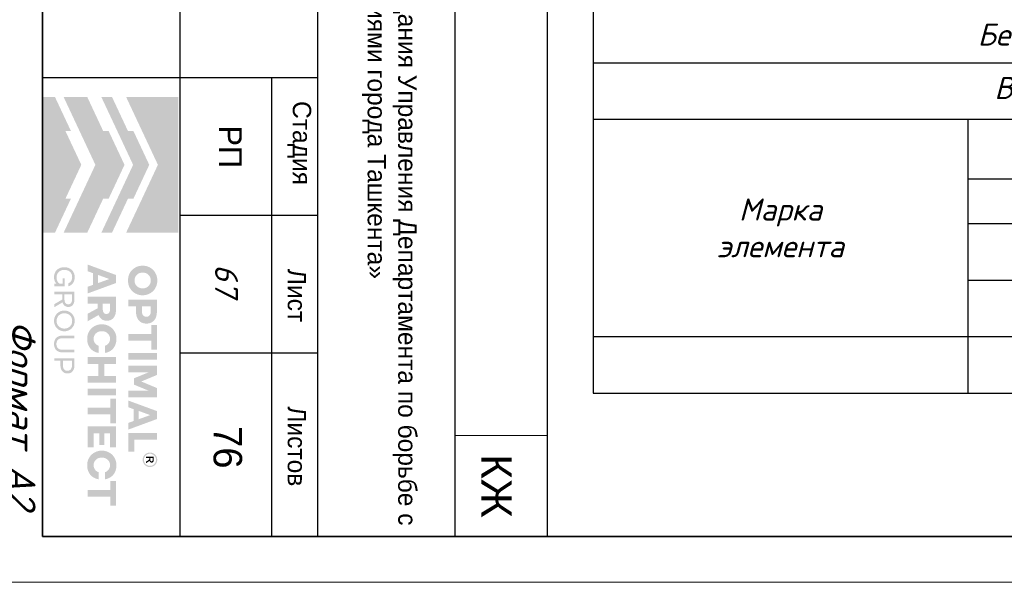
# Model space of a CAD drawing. Header units: millimetres. Extents: x -33345 to 4712671, y -3392 to 121473.
# Tile 1052 of 1056: x 4232875 to 4243612, y 44501 to 50632. Entities that reach past the tile are written whole.
import ezdxf

# ---------------------------------------------------------------- set-up
doc = ezdxf.new("R2010")
doc.units = ezdxf.units.MM
doc.layers.add('_линия', color=7, linetype='Continuous')
doc.layers.add('Текст', color=7, linetype='Continuous', lineweight=20)
doc.styles.add('_text', font='isocpeui.ttf')
doc.styles.get("Standard").update_dxf_attribs({"font": 'arial.ttf'})
doc.styles.add('X-U-RW-01$0$StyleROMANS', font='GOTHIC.TTF')
doc.styles.add('Конструктор', font='isocpeui.ttf', dxfattribs={"height": 200})
doc.styles.add('Тохир', font='isocpeui.ttf', dxfattribs={"oblique": 2, "height": 250})

# ---------------------------------------------------------------- blocks, each defined once
blk = doc.blocks.new('srhet')
at = {"lineweight": 20}
blk.add_lwpolyline([(-49807960, 24193266), (-49748560, 24193266), (-49748560, 24235266), (-49807960, 24235266)], close=True, dxfattribs=at)
at = {"lineweight": 35}
blk.add_lwpolyline([(-49805960, 24193766), (-49749060, 24193766), (-49749060, 24234766), (-49805960, 24234766)], close=True, dxfattribs=at)
at = {"layer": '_линия', "color": 18, "lineweight": 0, "insert": (-49751418, 24193689), "char_height": 300, "width": 2427.67, "attachment_point": 1, "style": 'Тохир'}
blk.add_mtext('Формат А2', dxfattribs=at)
blk = doc.blocks.new('*T2467')
at = {"color": 0, "linetype": 'ByBlock', "lineweight": -2, "transparency": 16777216}
for p, q in [((0, 0), (14800, 0)), ((0, 0), (0, -10490)), ((14800, 0), (14800, -10490)), ((0, -831), (14800, -831)), ((1254, -831), (1254, -6275)), ((4086, -831), (4086, -6275)), ((8186, -831), (8186, -6275)), ((10330, -831), (10330, -6275)), ((11573, -831), (11573, -6275)), ((13032, -831), (13032, -6275)), ((0, -1967), (14800, -1967)), ((0, -2582), (14800, -2582)), ((0, -3197), (14800, -3197)), ((0, -3813), (14800, -3813)), ((0, -4428), (14800, -4428)), ((0, -5044), (14800, -5044)), ((0, -5659), (14800, -5659)), ((0, -6275), (14800, -6275)), ((0, -6890), (14800, -6890)), ((0, -7506), (14800, -7506)), ((4086, -7506), (4086, -10490)), ((4086, -8154), (14800, -8154)), ((13032, -8154), (13032, -10490)), ((4086, -8643), (13032, -8643)), ((4086, -9259), (13032, -9259)), ((8186, -9259), (8186, -10490)), ((10330, -9259), (10330, -10490)), ((11573, -9259), (11573, -10490)), ((0, -9874), (14800, -9874)), ((0, -10490), (14800, -10490))]:
    blk.add_line(p, q, dxfattribs=at)
at = {"color": 0, "lineweight": 25, "transparency": 16777216, "char_height": 240, "attachment_point": 5, "style": '_text'}
for s, insert, width in [('Спецификация материалов на ЛШ-1 вид-А и В', (7400, -416), 14797.62), ('Марка поз', (627, -1399), 1252.08), ('L элемента, мм', (9258, -1399), 2142.21), ('Кол-   во', (10952, -1399), 1240.52), ('Масса   ед, кг', (12303, -1399), 1456.12), ('Обозначение', (2670, -1399), 2829.09), ('Наименование', (6136, -1399), 4097.49), ('Примеч.', (13916, -1399), 1765.85), ('{\\C230;3}', (10952, -2274), 1240.52), ('{\\C230;1124.6}', (12303, -2274), 1456.12), ('{\\C230;3373.7}', (13916, -2274), 1765.85), ('{\\C5;1}', (627, -2890), 1252.08), ('{\\C5;ГОСТ 34028-2016}', (2670, -2890), 2829.09), ('{\\C5;%%C12АIII}', (6136, -2890), 4097.49), ('{\\C5;5400}', (9258, -2890), 2142.21), ('{\\C5;22}', (10952, -2890), 1240.52), ('{\\C5;4.8}', (12303, -2890), 1456.12), ('{\\C5;105.5}', (13916, -2890), 1765.85), ('\\A1;{\\C5;2}', (627, -3505), 1252.08), ('{\\C5;ГОСТ 34028-2016}', (2670, -3505), 2829.09), ('{\\C5;%%C12АIII}', (6136, -3505), 4097.49), ('{\\C5;4100}', (9258, -3505), 2142.21), ('{\\C5;88}', (10952, -3505), 1240.52), ('{\\C5;3.6}', (12303, -3505), 1456.12), ('{\\C5;320.4}', (13916, -3505), 1765.85), ('{\\C5;3', (627, -4121), 1252.08), ('{\\C5;ГОСТ 34028-2016}', (2670, -4121), 2829.09), ('{\\C5;%%C12АIII}', (6136, -4121), 4097.49), ('{\\C5;4200}', (9258, -4121), 2142.21), ('{\\C5;11}', (10952, -4121), 1240.52), ('{\\C5;3.7}', (12303, -4121), 1456.12), ('{\\C5;41.0}', (13916, -4121), 1765.85), ('{\\A1;\\C5;4', (627, -4736), 1252.08), ('{\\C5;ГОСТ 34028-2016}', (2670, -4736), 2829.09), ('{\\C5;%%C12АIII}', (6136, -4736), 4097.49), ('{\\C5;4800}', (9258, -4736), 2142.21), ('{\\C5;11}', (10952, -4736), 1240.52), ('{\\C5;4.3}', (12303, -4736), 1456.12), ('{\\C5;46.9}', (13916, -4736), 1765.85), ('{\\C5;5', (627, -5352), 1252.08), ('{\\C5;ГОСТ 34028-2016}', (2670, -5352), 2829.09), ('{\\C5;%%C12АIII}', (6136, -5352), 4097.49), ('{\\C5;2800}', (9258, -5352), 2142.21), ('{\\C5;238}', (10952, -5352), 1240.52), ('{\\C5;2.5}', (12303, -5352), 1456.12), ('{\\C5;591.8}', (13916, -5352), 1765.85), ('{\\C5;Ос-1}', (627, -5967), 1252.08), ('{\\C5;ГОСТ 34028-2016}', (2670, -5967), 2829.09), ('{\\C5;%%C8АI}', (6136, -5967), 4097.49), ('{\\C5;260}', (9258, -5967), 2142.21), ('{\\C5;185}', (10952, -5967), 1240.52), ('{\\C5;0.1}', (12303, -5967), 1456.12), ('{\\C5;19.0}', (13916, -5967), 1765.85), ('{\\C230;Бетон В25                        34.51 м³  }', (7400, -6583), 14797.62), ('\\A1;Ведомось расхода стали на элемент, кг', (7400, -7198), 14797.62), ('\\A1;Изделия арматурные', (9443, -7830), 10711.7), ('Марка \\Pэлемента', (2043, -8690), 4083.55), ('\\A1; Арматура класса  А-III', (8559, -8399), 8943.47), ('{\\C5;ГОСТ 34028-2016}', (8559, -8951), 8943.47), ('Всего', (13916, -9014), 1765.85), ('%%C8', (6136, -9566), 4097.49), ('%%C12', (10952, -9566), 1240.52), ('%%C16', (12303, -9566), 1456.12), ('57.0', (6136, -10182), 4097.49), ('3316.7', (10952, -10182), 1240.52), ('3373.7', (13916, -10182), 1765.85)]:
    blk.add_mtext(s, dxfattribs=dict(at, insert=insert, width=width))
blk = doc.blocks.new('logo')
at = {"true_color": 0x90e0ed}
h = blk.add_hatch(color=141, dxfattribs=at)
h.dxf.hatch_style = 1
h.paths.add_polyline_path([(5.672, 5.668), (0.009, 5.668), (0.009, 3.483), (1.425, 4.147), (2.84, 4.81), (4.256, 4.147), (5.672, 3.483)])
at = {"true_color": 0x212121}
h = blk.add_hatch(color=250, dxfattribs=at)
h.dxf.hatch_style = 1
h.paths.add_polyline_path([(8.107, 4.61), (8.086, 4.63), (8.064, 4.649), (8.041, 4.667), (8.017, 4.683), (7.992, 4.699), (7.967, 4.713), (7.94, 4.726), (7.912, 4.738), (7.884, 4.749), (7.855, 4.759), (7.825, 4.766), (7.795, 4.773), (7.763, 4.778), (7.732, 4.782), (7.7, 4.784), (7.667, 4.785), (7.634, 4.784), (7.602, 4.782), (7.571, 4.778), (7.54, 4.773), (7.51, 4.766), (7.48, 4.758), (7.451, 4.749), (7.422, 4.738), (7.394, 4.725), (7.367, 4.712), (7.341, 4.697), (7.316, 4.682), (7.292, 4.665), (7.269, 4.648), (7.247, 4.629), (7.226, 4.609), (7.206, 4.588), (7.187, 4.566), (7.169, 4.544), (7.153, 4.52), (7.137, 4.495), (7.122, 4.47), (7.109, 4.443), (7.097, 4.416), (7.086, 4.387), (7.076, 4.359), (7.068, 4.329), (7.061, 4.299), (7.056, 4.268), (7.053, 4.237), (7.05, 4.205), (7.05, 4.173), (7.05, 4.14), (7.053, 4.108), (7.056, 4.077), (7.061, 4.047), (7.068, 4.016), (7.076, 3.987), (7.086, 3.958), (7.097, 3.93), (7.109, 3.903), (7.122, 3.876), (7.137, 3.85), (7.153, 3.826), (7.169, 3.802), (7.187, 3.779), (7.206, 3.757), (7.226, 3.736), (7.247, 3.716), (7.269, 3.697), (7.292, 3.679), (7.316, 3.662), (7.341, 3.647), (7.367, 3.633), (7.394, 3.619), (7.422, 3.607), (7.451, 3.596), (7.48, 3.587), (7.51, 3.579), (7.54, 3.573), (7.571, 3.568), (7.602, 3.564), (7.634, 3.562), (7.667, 3.561), (7.7, 3.562), (7.732, 3.564), (7.763, 3.568), (7.795, 3.573), (7.825, 3.579), (7.855, 3.587), (7.884, 3.596), (7.912, 3.607), (7.94, 3.619), (7.967, 3.633), (7.992, 3.647), (8.017, 3.662), (8.041, 3.679), (8.064, 3.697), (8.086, 3.716), (8.107, 3.736), (8.127, 3.757), (8.146, 3.779), (8.164, 3.802), (8.181, 3.826), (8.196, 3.85), (8.211, 3.876), (8.224, 3.903), (8.237, 3.93), (8.248, 3.958), (8.257, 3.987), (8.265, 4.016), (8.272, 4.047), (8.277, 4.077), (8.281, 4.108), (8.283, 4.14), (8.284, 4.173), (8.283, 4.205), (8.281, 4.237), (8.277, 4.268), (8.272, 4.299), (8.265, 4.329), (8.257, 4.359), (8.248, 4.387), (8.237, 4.416), (8.224, 4.443), (8.211, 4.47), (8.196, 4.495), (8.181, 4.52), (8.164, 4.544), (8.146, 4.567), (8.127, 4.589)])
h.paths.add_polyline_path([(7.841, 4.464), (7.854, 4.455), (7.867, 4.446), (7.879, 4.436), (7.891, 4.426), (7.902, 4.415), (7.913, 4.403), (7.923, 4.391), (7.933, 4.379), (7.942, 4.366), (7.95, 4.352), (7.958, 4.338), (7.965, 4.324), (7.972, 4.308), (7.977, 4.293), (7.982, 4.277), (7.987, 4.261), (7.99, 4.244), (7.993, 4.228), (7.995, 4.21), (7.996, 4.193), (7.996, 4.175), (7.996, 4.157), (7.995, 4.139), (7.993, 4.121), (7.99, 4.104), (7.987, 4.088), (7.982, 4.071), (7.977, 4.055), (7.972, 4.039), (7.965, 4.024), (7.958, 4.009), (7.95, 3.994), (7.942, 3.981), (7.933, 3.967), (7.923, 3.955), (7.913, 3.942), (7.902, 3.931), (7.891, 3.92), (7.879, 3.909), (7.867, 3.9), (7.854, 3.891), (7.841, 3.882), (7.827, 3.874), (7.813, 3.867), (7.798, 3.86), (7.783, 3.854), (7.767, 3.849), (7.751, 3.844), (7.735, 3.841), (7.718, 3.838), (7.701, 3.836), (7.684, 3.835), (7.667, 3.834), (7.649, 3.835), (7.632, 3.836), (7.615, 3.838), (7.598, 3.841), (7.582, 3.844), (7.566, 3.849), (7.551, 3.854), (7.535, 3.86), (7.521, 3.867), (7.506, 3.874), (7.492, 3.882), (7.479, 3.891), (7.466, 3.9), (7.454, 3.909), (7.442, 3.92), (7.431, 3.931), (7.42, 3.942), (7.41, 3.955), (7.4, 3.967), (7.391, 3.981), (7.383, 3.994), (7.375, 4.009), (7.368, 4.024), (7.362, 4.039), (7.356, 4.055), (7.351, 4.071), (7.347, 4.088), (7.343, 4.104), (7.34, 4.121), (7.338, 4.139), (7.337, 4.157), (7.337, 4.175), (7.337, 4.193), (7.338, 4.21), (7.34, 4.228), (7.343, 4.244), (7.347, 4.261), (7.351, 4.277), (7.356, 4.293), (7.362, 4.308), (7.368, 4.324), (7.375, 4.338), (7.383, 4.352), (7.391, 4.366), (7.4, 4.379), (7.41, 4.391), (7.42, 4.403), (7.431, 4.415), (7.442, 4.426), (7.454, 4.436), (7.466, 4.446), (7.479, 4.455), (7.492, 4.464), (7.506, 4.472), (7.521, 4.479), (7.535, 4.486), (7.551, 4.492), (7.566, 4.497), (7.582, 4.501), (7.598, 4.505), (7.615, 4.508), (7.632, 4.51), (7.649, 4.511), (7.667, 4.511), (7.684, 4.511), (7.701, 4.51), (7.718, 4.508), (7.735, 4.505), (7.751, 4.501), (7.767, 4.497), (7.783, 4.492), (7.798, 4.486), (7.813, 4.479), (7.827, 4.472)], flags=16)
h.paths.add_polyline_path([(9.335, 4.648), (9.319, 4.662), (9.301, 4.675), (9.283, 4.687), (9.264, 4.698), (9.245, 4.709), (9.224, 4.719), (9.203, 4.728), (9.181, 4.736), (9.158, 4.743), (9.134, 4.749), (9.11, 4.755), (9.085, 4.759), (9.059, 4.762), (9.032, 4.765), (9.005, 4.766), (8.977, 4.767), (8.47, 4.767), (8.47, 3.579), (8.75, 3.579), (8.75, 3.898), (8.977, 3.898), (9.005, 3.898), (9.032, 3.9), (9.059, 3.902), (9.085, 3.906), (9.11, 3.91), (9.134, 3.915), (9.158, 3.921), (9.181, 3.928), (9.203, 3.936), (9.224, 3.945), (9.245, 3.954), (9.264, 3.965), (9.283, 3.976), (9.301, 3.988), (9.319, 4.001), (9.335, 4.014), (9.35, 4.029), (9.365, 4.044), (9.379, 4.059), (9.391, 4.076), (9.403, 4.093), (9.414, 4.111), (9.424, 4.13), (9.432, 4.15), (9.44, 4.17), (9.447, 4.191), (9.453, 4.212), (9.458, 4.234), (9.461, 4.257), (9.464, 4.28), (9.466, 4.304), (9.466, 4.329), (9.466, 4.353), (9.464, 4.377), (9.461, 4.401), (9.458, 4.424), (9.453, 4.446), (9.447, 4.468), (9.44, 4.489), (9.432, 4.51), (9.424, 4.53), (9.414, 4.549), (9.403, 4.567), (9.391, 4.585), (9.379, 4.602), (9.365, 4.618), (9.35, 4.633)])
h.paths.add_polyline_path([(8.75, 4.511), (8.959, 4.511), (8.984, 4.511), (9.008, 4.508), (9.031, 4.505), (9.052, 4.499), (9.071, 4.492), (9.09, 4.484), (9.106, 4.474), (9.121, 4.463), (9.135, 4.45), (9.147, 4.436), (9.156, 4.421), (9.165, 4.404), (9.171, 4.387), (9.175, 4.368), (9.178, 4.348), (9.179, 4.327), (9.178, 4.306), (9.175, 4.287), (9.171, 4.268), (9.165, 4.251), (9.156, 4.235), (9.147, 4.22), (9.135, 4.206), (9.121, 4.193), (9.106, 4.182), (9.09, 4.172), (9.071, 4.164), (9.052, 4.157), (9.031, 4.151), (9.008, 4.148), (8.984, 4.145), (8.959, 4.144), (8.75, 4.144)], flags=16)
h.paths.add_polyline_path([(10.558, 4.767), (9.528, 4.767), (9.528, 4.529), (9.904, 4.529), (9.904, 3.579), (10.182, 3.579), (10.182, 4.529), (10.558, 4.529)])
h.paths.add_polyline_path([(10.975, 4.767), (10.695, 4.767), (10.695, 3.579), (10.975, 3.579)])
h.paths.add_polyline_path([(11.611, 4.767), (11.223, 4.767), (11.223, 3.579), (11.498, 3.579), (11.498, 4.426), (11.751, 3.806), (12.012, 3.806), (12.267, 4.426), (12.267, 3.579), (12.542, 3.579), (12.542, 4.767), (12.154, 4.767), (11.882, 4.116)])
h.paths.add_polyline_path([(13.451, 4.767), (13.116, 4.767), (12.68, 3.579), (12.959, 3.579), (13.038, 3.799), (13.529, 3.799), (13.609, 3.579), (13.888, 3.579)])
h.paths.add_polyline_path([(13.285, 4.487), (13.457, 4.01), (13.111, 4.01)], flags=16)
h.paths.add_polyline_path([(14.306, 4.767), (14.026, 4.767), (14.026, 3.579), (14.808, 3.579), (14.808, 3.827), (14.306, 3.827)])
h.paths.add_polyline_path([(15.871, 2.84), (15.857, 2.86), (15.841, 2.879), (15.825, 2.898), (15.808, 2.916), (15.79, 2.933), (15.771, 2.949), (15.752, 2.964), (15.731, 2.978), (15.71, 2.992), (15.688, 3.004), (15.666, 3.016), (15.643, 3.027), (15.619, 3.037), (15.594, 3.046), (15.569, 3.053), (15.543, 3.06), (15.516, 3.066), (15.49, 3.071), (15.462, 3.074), (15.434, 3.077), (15.406, 3.079), (15.377, 3.079), (15.344, 3.078), (15.312, 3.076), (15.281, 3.072), (15.25, 3.067), (15.22, 3.061), (15.191, 3.052), (15.162, 3.043), (15.134, 3.031), (15.106, 3.019), (15.08, 3.005), (15.054, 2.991), (15.03, 2.975), (15.006, 2.958), (14.984, 2.94), (14.962, 2.921), (14.942, 2.901), (14.922, 2.88), (14.903, 2.858), (14.886, 2.835), (14.869, 2.811), (14.854, 2.787), (14.84, 2.761), (14.827, 2.734), (14.815, 2.707), (14.804, 2.679), (14.795, 2.65), (14.787, 2.621), (14.78, 2.591), (14.775, 2.561), (14.772, 2.53), (14.769, 2.499), (14.769, 2.468), (14.769, 2.436), (14.772, 2.405), (14.775, 2.374), (14.78, 2.344), (14.787, 2.314), (14.795, 2.285), (14.804, 2.256), (14.815, 2.228), (14.827, 2.201), (14.84, 2.174), (14.854, 2.149), (14.869, 2.124), (14.886, 2.1), (14.903, 2.077), (14.922, 2.055), (14.942, 2.034), (14.962, 2.014), (14.984, 1.995), (15.006, 1.977), (15.03, 1.96), (15.054, 1.945), (15.08, 1.93), (15.106, 1.916), (15.134, 1.904), (15.162, 1.893), (15.191, 1.883), (15.22, 1.875), (15.25, 1.868), (15.281, 1.863), (15.312, 1.859), (15.344, 1.857), (15.377, 1.856), (15.406, 1.856), (15.434, 1.858), (15.462, 1.861), (15.49, 1.864), (15.516, 1.869), (15.543, 1.875), (15.569, 1.882), (15.594, 1.89), (15.619, 1.898), (15.643, 1.908), (15.666, 1.919), (15.688, 1.931), (15.71, 1.943), (15.731, 1.957), (15.752, 1.971), (15.771, 1.986), (15.79, 2.002), (15.808, 2.019), (15.825, 2.037), (15.841, 2.056), (15.857, 2.075), (15.871, 2.096), (15.885, 2.117), (15.898, 2.139), (15.91, 2.161), (15.921, 2.185), (15.93, 2.209), (15.939, 2.233), (15.947, 2.259), (15.953, 2.284), (15.959, 2.311), (15.964, 2.338), (15.668, 2.338), (15.659, 2.314), (15.649, 2.291), (15.638, 2.269), (15.625, 2.249), (15.61, 2.23), (15.594, 2.213), (15.576, 2.196), (15.557, 2.181), (15.536, 2.168), (15.515, 2.156), (15.493, 2.146), (15.471, 2.138), (15.448, 2.132), (15.424, 2.127), (15.4, 2.125), (15.375, 2.124), (15.358, 2.124), (15.342, 2.125), (15.326, 2.127), (15.31, 2.13), (15.294, 2.134), (15.279, 2.139), (15.264, 2.144), (15.249, 2.15), (15.235, 2.157), (15.221, 2.165), (15.207, 2.173), (15.195, 2.182), (15.182, 2.191), (15.17, 2.201), (15.159, 2.212), (15.148, 2.223), (15.138, 2.235), (15.128, 2.247), (15.119, 2.26), (15.11, 2.273), (15.102, 2.287), (15.094, 2.302), (15.087, 2.316), (15.081, 2.332), (15.075, 2.348), (15.07, 2.364), (15.066, 2.381), (15.062, 2.397), (15.059, 2.414), (15.057, 2.432), (15.056, 2.45), (15.056, 2.468), (15.056, 2.486), (15.057, 2.503), (15.059, 2.521), (15.062, 2.538), (15.066, 2.555), (15.07, 2.571), (15.075, 2.587), (15.081, 2.603), (15.087, 2.619), (15.094, 2.634), (15.102, 2.648), (15.11, 2.662), (15.119, 2.675), (15.128, 2.688), (15.138, 2.7), (15.148, 2.712), (15.159, 2.723), (15.17, 2.734), (15.182, 2.744), (15.195, 2.753), (15.207, 2.762), (15.221, 2.77), (15.235, 2.778), (15.249, 2.785), (15.264, 2.791), (15.279, 2.797), (15.294, 2.801), (15.31, 2.805), (15.326, 2.808), (15.342, 2.81), (15.358, 2.811), (15.375, 2.812), (15.4, 2.811), (15.424, 2.808), (15.448, 2.803), (15.471, 2.797), (15.493, 2.789), (15.515, 2.779), (15.536, 2.767), (15.557, 2.754), (15.576, 2.739), (15.594, 2.722), (15.61, 2.705), (15.625, 2.686), (15.638, 2.666), (15.649, 2.644), (15.659, 2.621), (15.668, 2.597), (15.964, 2.597), (15.959, 2.624), (15.953, 2.651), (15.947, 2.677), (15.939, 2.702), (15.93, 2.726), (15.921, 2.75), (15.91, 2.774), (15.898, 2.796), (15.885, 2.818)])
h.paths.add_polyline_path([(14.632, 3.061), (13.76, 3.061), (13.76, 1.874), (14.632, 1.874), (14.632, 2.122), (14.04, 2.122), (14.04, 2.359), (14.528, 2.359), (14.528, 2.572), (14.04, 2.572), (14.04, 2.813), (14.632, 2.813)])
h.paths.add_polyline_path([(13.624, 3.061), (12.593, 3.061), (12.593, 2.824), (12.969, 2.824), (12.969, 1.874), (13.248, 1.874), (13.248, 2.824), (13.624, 2.824)])
h.paths.add_polyline_path([(12.457, 3.061), (12.177, 3.061), (12.177, 1.874), (12.457, 1.874)])
h.paths.add_polyline_path([(11.929, 3.061), (11.648, 3.061), (11.648, 2.572), (11.147, 2.572), (11.147, 3.061), (10.867, 3.061), (10.867, 1.874), (11.147, 1.874), (11.147, 2.329), (11.648, 2.329), (11.648, 1.874), (11.929, 1.874)])
h.paths.add_polyline_path([(10.624, 2.796), (10.611, 2.818), (10.597, 2.84), (10.583, 2.86), (10.567, 2.879), (10.551, 2.898), (10.534, 2.916), (10.516, 2.933), (10.497, 2.949), (10.477, 2.964), (10.457, 2.978), (10.436, 2.992), (10.414, 3.004), (10.392, 3.016), (10.368, 3.027), (10.344, 3.037), (10.32, 3.046), (10.294, 3.053), (10.269, 3.06), (10.242, 3.066), (10.215, 3.071), (10.188, 3.074), (10.16, 3.077), (10.132, 3.079), (10.103, 3.079), (10.07, 3.078), (10.038, 3.076), (10.007, 3.072), (9.976, 3.067), (9.946, 3.061), (9.917, 3.052), (9.888, 3.043), (9.86, 3.031), (9.832, 3.019), (9.806, 3.005), (9.78, 2.991), (9.756, 2.975), (9.732, 2.958), (9.71, 2.94), (9.688, 2.921), (9.667, 2.901), (9.648, 2.88), (9.629, 2.858), (9.612, 2.835), (9.595, 2.811), (9.58, 2.787), (9.566, 2.761), (9.553, 2.734), (9.541, 2.707), (9.53, 2.679), (9.52, 2.65), (9.512, 2.621), (9.506, 2.591), (9.501, 2.561), (9.497, 2.53), (9.495, 2.499), (9.494, 2.468), (9.495, 2.436), (9.497, 2.405), (9.501, 2.374), (9.506, 2.344), (9.512, 2.314), (9.52, 2.285), (9.53, 2.256), (9.541, 2.228), (9.553, 2.201), (9.566, 2.174), (9.58, 2.149), (9.595, 2.124), (9.612, 2.1), (9.629, 2.077), (9.648, 2.055), (9.667, 2.034), (9.688, 2.014), (9.71, 1.995), (9.732, 1.977), (9.756, 1.96), (9.78, 1.945), (9.806, 1.93), (9.832, 1.916), (9.86, 1.904), (9.888, 1.893), (9.917, 1.883), (9.946, 1.875), (9.976, 1.868), (10.007, 1.863), (10.038, 1.859), (10.07, 1.857), (10.103, 1.856), (10.132, 1.856), (10.16, 1.858), (10.188, 1.861), (10.215, 1.864), (10.242, 1.869), (10.269, 1.875), (10.294, 1.882), (10.32, 1.89), (10.344, 1.898), (10.368, 1.908), (10.392, 1.919), (10.414, 1.931), (10.436, 1.943), (10.457, 1.957), (10.477, 1.971), (10.497, 1.986), (10.516, 2.002), (10.534, 2.019), (10.551, 2.037), (10.567, 2.056), (10.583, 2.075), (10.597, 2.096), (10.611, 2.117), (10.624, 2.139), (10.636, 2.161), (10.646, 2.185), (10.656, 2.209), (10.665, 2.233), (10.673, 2.259), (10.679, 2.284), (10.685, 2.311), (10.689, 2.338), (10.393, 2.338), (10.385, 2.314), (10.375, 2.291), (10.364, 2.269), (10.351, 2.249), (10.336, 2.23), (10.32, 2.213), (10.302, 2.196), (10.282, 2.181), (10.262, 2.168), (10.241, 2.156), (10.219, 2.146), (10.197, 2.138), (10.174, 2.132), (10.15, 2.127), (10.126, 2.125), (10.101, 2.124), (10.084, 2.124), (10.068, 2.125), (10.052, 2.127), (10.036, 2.13), (10.02, 2.134), (10.005, 2.139), (9.99, 2.144), (9.975, 2.15), (9.961, 2.157), (9.947, 2.165), (9.933, 2.173), (9.92, 2.182), (9.908, 2.191), (9.896, 2.201), (9.885, 2.212), (9.874, 2.223), (9.864, 2.235), (9.854, 2.247), (9.844, 2.26), (9.836, 2.273), (9.828, 2.287), (9.82, 2.302), (9.813, 2.316), (9.806, 2.332), (9.801, 2.348), (9.796, 2.364), (9.791, 2.381), (9.788, 2.397), (9.785, 2.414), (9.783, 2.432), (9.782, 2.45), (9.782, 2.468), (9.782, 2.486), (9.783, 2.503), (9.785, 2.521), (9.788, 2.538), (9.791, 2.555), (9.796, 2.571), (9.801, 2.587), (9.806, 2.603), (9.813, 2.619), (9.82, 2.634), (9.828, 2.648), (9.836, 2.662), (9.844, 2.675), (9.854, 2.688), (9.864, 2.7), (9.874, 2.712), (9.885, 2.723), (9.896, 2.734), (9.908, 2.744), (9.92, 2.753), (9.933, 2.762), (9.947, 2.77), (9.961, 2.778), (9.975, 2.785), (9.99, 2.791), (10.005, 2.797), (10.02, 2.801), (10.036, 2.805), (10.052, 2.808), (10.068, 2.81), (10.084, 2.811), (10.101, 2.812), (10.126, 2.811), (10.15, 2.808), (10.174, 2.803), (10.197, 2.797), (10.219, 2.789), (10.241, 2.779), (10.262, 2.767), (10.282, 2.754), (10.302, 2.739), (10.32, 2.722), (10.336, 2.705), (10.351, 2.686), (10.364, 2.666), (10.375, 2.644), (10.385, 2.621), (10.393, 2.597), (10.689, 2.597), (10.685, 2.624), (10.679, 2.651), (10.673, 2.677), (10.665, 2.702), (10.656, 2.726), (10.646, 2.75), (10.636, 2.774)])
h.paths.add_polyline_path([(9.251, 2.936), (9.221, 2.962), (9.189, 2.986), (9.153, 3.006), (9.113, 3.023), (9.07, 3.037), (9.024, 3.047), (8.974, 3.055), (8.921, 3.06), (8.865, 3.061), (8.347, 3.061), (8.347, 1.874), (8.628, 1.874), (8.628, 2.294), (8.826, 2.294), (9.057, 1.874), (9.372, 1.874), (9.108, 2.335), (9.136, 2.346), (9.162, 2.359), (9.187, 2.374), (9.21, 2.39), (9.231, 2.407), (9.25, 2.425), (9.268, 2.445), (9.284, 2.466), (9.299, 2.488), (9.311, 2.512), (9.322, 2.537), (9.33, 2.563), (9.337, 2.59), (9.342, 2.619), (9.345, 2.649), (9.346, 2.68), (9.344, 2.725), (9.338, 2.766), (9.328, 2.805), (9.315, 2.842), (9.297, 2.876), (9.276, 2.907)])
h.paths.add_polyline_path([(8.949, 2.802), (8.967, 2.796), (8.984, 2.789), (8.999, 2.781), (9.012, 2.772), (9.024, 2.761), (9.035, 2.75), (9.044, 2.737), (9.051, 2.724), (9.056, 2.709), (9.06, 2.693), (9.063, 2.677), (9.064, 2.659), (9.063, 2.642), (9.06, 2.626), (9.056, 2.61), (9.051, 2.596), (9.044, 2.582), (9.035, 2.57), (9.024, 2.559), (9.012, 2.548), (8.999, 2.539), (8.984, 2.531), (8.967, 2.524), (8.949, 2.518), (8.93, 2.514), (8.909, 2.511), (8.887, 2.509), (8.863, 2.508), (8.628, 2.508), (8.628, 2.812), (8.863, 2.812), (8.887, 2.811), (8.909, 2.809), (8.93, 2.806)], flags=16)
h.paths.add_polyline_path([(7.773, 3.061), (7.438, 3.061), (7.002, 1.874), (7.28, 1.874), (7.36, 2.093), (7.851, 2.093), (7.931, 1.874), (8.209, 1.874)])
h.paths.add_polyline_path([(7.606, 2.781), (7.778, 2.304), (7.433, 2.304)], flags=16)
h.paths.add_polyline_path([(17.059, 3.061), (16.029, 3.061), (16.029, 2.824), (16.405, 2.824), (16.405, 1.874), (16.683, 1.874), (16.683, 2.824), (17.059, 2.824)])
at = {"true_color": 0xa7a9ac}
h = blk.add_hatch(color=253, dxfattribs=at)
h.dxf.hatch_style = 1
h.paths.add_polyline_path([(15.277, 4.754), (15.255, 4.763), (15.232, 4.77), (15.208, 4.776), (15.185, 4.779), (15.164, 4.781), (15.162, 4.781), (15.138, 4.781), (15.127, 4.78), (15.114, 4.779), (15.101, 4.777), (15.088, 4.775), (15.076, 4.772), (15.063, 4.769), (15.05, 4.765), (15.038, 4.76), (15.026, 4.755), (14.997, 4.739), (14.969, 4.721), (14.945, 4.701), (14.923, 4.679), (14.903, 4.654), (14.886, 4.628), (14.872, 4.599), (14.86, 4.567), (14.856, 4.553), (14.853, 4.539), (14.85, 4.525), (14.848, 4.51), (14.847, 4.496), (14.847, 4.481), (14.847, 4.466), (14.848, 4.452), (14.851, 4.426), (14.857, 4.402), (14.864, 4.378), (14.873, 4.355), (14.884, 4.333), (14.896, 4.312), (14.911, 4.291), (14.928, 4.272), (14.94, 4.259), (14.954, 4.247), (14.968, 4.236), (14.982, 4.225), (14.997, 4.216), (15.013, 4.207), (15.029, 4.2), (15.046, 4.193), (15.064, 4.187), (15.082, 4.182), (15.1, 4.179), (15.119, 4.176), (15.14, 4.175), (15.16, 4.175), (15.181, 4.176), (15.202, 4.179), (15.222, 4.183), (15.241, 4.188), (15.26, 4.195), (15.279, 4.203), (15.297, 4.212), (15.314, 4.222), (15.331, 4.234), (15.347, 4.247), (15.364, 4.263), (15.38, 4.28), (15.395, 4.298), (15.408, 4.317), (15.419, 4.337), (15.429, 4.358), (15.437, 4.38), (15.444, 4.403), (15.448, 4.418), (15.45, 4.433), (15.452, 4.448), (15.453, 4.463), (15.454, 4.466), (15.454, 4.49), (15.453, 4.501), (15.45, 4.523), (15.446, 4.544), (15.441, 4.565), (15.434, 4.586), (15.426, 4.605), (15.416, 4.624), (15.405, 4.643), (15.392, 4.661), (15.38, 4.676), (15.368, 4.69), (15.354, 4.703), (15.34, 4.715), (15.326, 4.726), (15.31, 4.736), (15.294, 4.745)])
h.paths.add_polyline_path([(15.249, 4.711), (15.292, 4.687), (15.329, 4.657), (15.36, 4.619), (15.383, 4.576), (15.398, 4.529), (15.403, 4.478), (15.398, 4.427), (15.383, 4.379), (15.36, 4.336), (15.329, 4.299), (15.291, 4.268), (15.248, 4.245), (15.2, 4.23), (15.149, 4.225), (15.099, 4.23), (15.051, 4.245), (15.009, 4.268), (14.971, 4.299), (14.941, 4.337), (14.917, 4.38), (14.903, 4.427), (14.897, 4.478), (14.903, 4.529), (14.917, 4.576), (14.941, 4.619), (14.972, 4.657), (15.009, 4.688), (15.052, 4.711), (15.099, 4.726), (15.15, 4.731), (15.201, 4.726)], flags=16)
h.paths.add_polyline_path([(15.197, 4.632), (15.209, 4.629), (15.219, 4.625), (15.227, 4.621), (15.235, 4.616), (15.242, 4.61), (15.249, 4.603), (15.254, 4.596), (15.259, 4.587), (15.263, 4.578), (15.267, 4.565), (15.269, 4.553), (15.269, 4.541), (15.267, 4.529), (15.264, 4.518), (15.259, 4.507), (15.252, 4.496), (15.244, 4.486), (15.238, 4.48), (15.232, 4.475), (15.225, 4.471), (15.218, 4.467), (15.211, 4.464), (15.203, 4.461), (15.196, 4.459), (15.187, 4.458), (15.177, 4.456), (15.177, 4.456), (15.189, 4.449), (15.197, 4.445), (15.203, 4.439), (15.209, 4.433), (15.215, 4.426), (15.226, 4.413), (15.235, 4.399), (15.245, 4.386), (15.254, 4.372), (15.29, 4.313), (15.291, 4.311), (15.289, 4.31), (15.23, 4.31), (15.226, 4.312), (15.182, 4.389), (15.157, 4.425), (15.152, 4.43), (15.147, 4.435), (15.141, 4.439), (15.135, 4.442), (15.129, 4.445), (15.122, 4.447), (15.115, 4.448), (15.107, 4.448), (15.072, 4.449), (15.07, 4.449), (15.07, 4.311), (15.018, 4.311), (15.018, 4.636), (15.02, 4.637), (15.161, 4.635), (15.173, 4.635), (15.185, 4.634)], flags=0)
h.paths.add_polyline_path([(15.178, 4.588), (15.187, 4.584), (15.196, 4.579), (15.2, 4.576), (15.203, 4.572), (15.206, 4.568), (15.209, 4.564), (15.211, 4.559), (15.212, 4.554), (15.213, 4.549), (15.213, 4.544), (15.213, 4.538), (15.212, 4.533), (15.211, 4.528), (15.209, 4.523), (15.206, 4.518), (15.203, 4.514), (15.199, 4.51), (15.195, 4.506), (15.19, 4.503), (15.184, 4.5), (15.178, 4.499), (15.173, 4.497), (15.161, 4.495), (15.15, 4.494), (15.138, 4.494), (15.127, 4.494), (15.074, 4.493), (15.071, 4.493), (15.071, 4.592), (15.096, 4.592), (15.159, 4.591), (15.169, 4.59)], flags=0)
h.paths.add_polyline_path([(15.267, 4.565), (15.263, 4.578), (15.259, 4.587), (15.254, 4.596), (15.249, 4.603), (15.242, 4.61), (15.235, 4.616), (15.227, 4.621), (15.219, 4.625), (15.209, 4.629), (15.197, 4.632), (15.185, 4.634), (15.173, 4.635), (15.161, 4.635), (15.02, 4.637), (15.018, 4.636), (15.018, 4.311), (15.07, 4.311), (15.07, 4.449), (15.072, 4.449), (15.107, 4.448), (15.115, 4.448), (15.122, 4.447), (15.129, 4.445), (15.135, 4.442), (15.141, 4.439), (15.147, 4.435), (15.152, 4.43), (15.157, 4.425), (15.182, 4.389), (15.226, 4.312), (15.23, 4.31), (15.289, 4.31), (15.291, 4.311), (15.29, 4.313), (15.254, 4.372), (15.245, 4.386), (15.235, 4.399), (15.226, 4.413), (15.215, 4.426), (15.209, 4.433), (15.203, 4.439), (15.197, 4.445), (15.189, 4.449), (15.177, 4.456), (15.187, 4.458), (15.196, 4.459), (15.203, 4.461), (15.211, 4.464), (15.218, 4.467), (15.225, 4.471), (15.232, 4.475), (15.238, 4.48), (15.244, 4.486), (15.252, 4.496), (15.259, 4.507), (15.264, 4.518), (15.267, 4.529), (15.269, 4.541), (15.269, 4.553)], flags=0)
h = blk.add_hatch(color=253, dxfattribs=at)
h.dxf.hatch_style = 1
h.paths.add_polyline_path([(15.242, 4.61), (15.235, 4.616), (15.227, 4.621), (15.219, 4.625), (15.209, 4.629), (15.197, 4.632), (15.185, 4.634), (15.173, 4.635), (15.161, 4.635), (15.02, 4.637), (15.018, 4.636), (15.018, 4.311), (15.07, 4.311), (15.07, 4.449), (15.072, 4.449), (15.107, 4.448), (15.115, 4.448), (15.122, 4.447), (15.129, 4.445), (15.135, 4.442), (15.141, 4.439), (15.147, 4.435), (15.152, 4.43), (15.157, 4.425), (15.182, 4.389), (15.226, 4.312), (15.23, 4.31), (15.289, 4.31), (15.291, 4.311), (15.29, 4.313), (15.254, 4.372), (15.245, 4.386), (15.235, 4.399), (15.226, 4.413), (15.215, 4.426), (15.209, 4.433), (15.203, 4.439), (15.197, 4.445), (15.189, 4.449), (15.177, 4.456), (15.187, 4.458), (15.196, 4.459), (15.203, 4.461), (15.211, 4.464), (15.218, 4.467), (15.225, 4.471), (15.232, 4.475), (15.238, 4.48), (15.244, 4.486), (15.252, 4.496), (15.259, 4.507), (15.264, 4.518), (15.267, 4.529), (15.269, 4.541), (15.269, 4.553), (15.267, 4.565), (15.263, 4.578), (15.259, 4.587), (15.254, 4.596), (15.249, 4.603)])
h.paths.add_polyline_path([(15.169, 4.59), (15.178, 4.588), (15.187, 4.584), (15.196, 4.579), (15.2, 4.576), (15.203, 4.572), (15.206, 4.568), (15.209, 4.564), (15.211, 4.559), (15.212, 4.554), (15.213, 4.549), (15.213, 4.544), (15.213, 4.538), (15.212, 4.533), (15.211, 4.528), (15.209, 4.523), (15.206, 4.518), (15.203, 4.514), (15.199, 4.51), (15.195, 4.506), (15.19, 4.503), (15.184, 4.5), (15.178, 4.499), (15.173, 4.497), (15.161, 4.495), (15.15, 4.494), (15.138, 4.494), (15.127, 4.494), (15.074, 4.493), (15.071, 4.493), (15.071, 4.592), (15.096, 4.592), (15.159, 4.591)], flags=16)
at = {"true_color": 0x1f2877}
h = blk.add_hatch(color=166, dxfattribs=at)
h.dxf.hatch_style = 1
h.paths.add_polyline_path([(2.84, 4.449), (1.425, 3.786), (1.425, 3.558), (0.009, 2.894), (0.009, 2.448), (1.425, 3.112), (2.84, 3.775), (4.256, 3.112), (5.672, 2.448), (5.672, 2.894), (4.256, 3.558), (4.256, 3.786)])
h.paths.add_polyline_path([(2.84, 3.415), (1.425, 2.751), (1.425, 2.523), (0.009, 1.86), (0.009, 0.873), (1.425, 1.536), (2.84, 2.199), (4.256, 1.536), (5.672, 0.873), (5.672, 1.86), (4.256, 2.523), (4.256, 2.751)])
h.paths.add_polyline_path([(2.84, 1.611), (1.425, 0.947), (1.425, 1.176), (0.009, 0.512), (0.009, 0.005), (5.672, 0.005), (5.672, 0.512), (4.256, 1.176), (4.256, 0.947)])
at = {"true_color": 0xa7a9ac}
h = blk.add_hatch(color=253, dxfattribs=at)
h.dxf.hatch_style = 1
h.paths.add_polyline_path([(7.824, 1.219), (7.813, 1.23), (7.803, 1.24), (7.791, 1.249), (7.78, 1.258), (7.768, 1.267), (7.756, 1.275), (7.743, 1.283), (7.73, 1.29), (7.716, 1.297), (7.703, 1.303), (7.688, 1.309), (7.674, 1.314), (7.659, 1.319), (7.644, 1.323), (7.628, 1.326), (7.613, 1.329), (7.597, 1.332), (7.581, 1.334), (7.564, 1.335), (7.547, 1.336), (7.53, 1.336), (7.506, 1.335), (7.483, 1.334), (7.461, 1.331), (7.439, 1.328), (7.417, 1.323), (7.396, 1.317), (7.376, 1.31), (7.356, 1.302), (7.337, 1.293), (7.319, 1.284), (7.301, 1.273), (7.284, 1.262), (7.268, 1.25), (7.253, 1.237), (7.238, 1.224), (7.224, 1.21), (7.211, 1.195), (7.199, 1.179), (7.187, 1.163), (7.176, 1.146), (7.166, 1.129), (7.157, 1.11), (7.149, 1.092), (7.141, 1.073), (7.134, 1.053), (7.128, 1.033), (7.124, 1.012), (7.119, 0.991), (7.116, 0.97), (7.114, 0.949), (7.113, 0.927), (7.112, 0.904), (7.113, 0.88), (7.114, 0.857), (7.116, 0.834), (7.12, 0.811), (7.124, 0.789), (7.129, 0.768), (7.135, 0.747), (7.142, 0.727), (7.15, 0.707), (7.159, 0.688), (7.168, 0.67), (7.178, 0.652), (7.189, 0.636), (7.201, 0.62), (7.214, 0.605), (7.227, 0.59), (7.241, 0.577), (7.255, 0.564), (7.271, 0.552), (7.286, 0.54), (7.303, 0.53), (7.32, 0.52), (7.338, 0.511), (7.357, 0.503), (7.376, 0.496), (7.396, 0.49), (7.416, 0.485), (7.436, 0.48), (7.458, 0.477), (7.479, 0.475), (7.501, 0.473), (7.524, 0.473), (7.546, 0.473), (7.567, 0.474), (7.588, 0.476), (7.608, 0.479), (7.627, 0.483), (7.646, 0.488), (7.664, 0.493), (7.682, 0.5), (7.699, 0.507), (7.716, 0.514), (7.732, 0.523), (7.747, 0.532), (7.761, 0.541), (7.775, 0.551), (7.789, 0.562), (7.802, 0.574), (7.802, 0.485), (7.911, 0.485), (7.911, 0.921), (7.578, 0.921), (7.578, 0.827), (7.802, 0.827), (7.802, 0.709), (7.794, 0.695), (7.785, 0.681), (7.774, 0.668), (7.763, 0.656), (7.75, 0.645), (7.735, 0.634), (7.72, 0.624), (7.703, 0.615), (7.685, 0.606), (7.666, 0.599), (7.647, 0.593), (7.627, 0.588), (7.606, 0.584), (7.585, 0.581), (7.563, 0.58), (7.54, 0.579), (7.522, 0.579), (7.505, 0.58), (7.488, 0.582), (7.472, 0.585), (7.456, 0.588), (7.441, 0.592), (7.425, 0.597), (7.411, 0.602), (7.396, 0.608), (7.383, 0.615), (7.369, 0.622), (7.357, 0.63), (7.345, 0.639), (7.333, 0.648), (7.322, 0.658), (7.311, 0.668), (7.301, 0.679), (7.292, 0.69), (7.283, 0.702), (7.275, 0.715), (7.267, 0.728), (7.26, 0.741), (7.253, 0.756), (7.247, 0.77), (7.242, 0.786), (7.237, 0.801), (7.234, 0.817), (7.23, 0.834), (7.228, 0.851), (7.226, 0.868), (7.225, 0.886), (7.225, 0.904), (7.225, 0.921), (7.226, 0.938), (7.228, 0.954), (7.23, 0.97), (7.233, 0.986), (7.236, 1.001), (7.24, 1.016), (7.245, 1.031), (7.25, 1.046), (7.256, 1.06), (7.262, 1.074), (7.27, 1.087), (7.277, 1.099), (7.285, 1.112), (7.294, 1.123), (7.304, 1.135), (7.314, 1.145), (7.324, 1.155), (7.335, 1.165), (7.347, 1.174), (7.359, 1.182), (7.371, 1.19), (7.385, 1.197), (7.398, 1.204), (7.412, 1.21), (7.427, 1.215), (7.442, 1.22), (7.458, 1.223), (7.474, 1.226), (7.49, 1.228), (7.508, 1.229), (7.525, 1.23), (7.547, 1.229), (7.569, 1.227), (7.59, 1.224), (7.61, 1.219), (7.629, 1.214), (7.648, 1.207), (7.667, 1.199), (7.684, 1.189), (7.701, 1.178), (7.716, 1.166), (7.73, 1.154), (7.743, 1.14), (7.755, 1.125), (7.765, 1.109), (7.775, 1.091), (7.783, 1.073), (7.908, 1.073), (7.903, 1.089), (7.897, 1.104), (7.891, 1.118), (7.884, 1.132), (7.877, 1.146), (7.869, 1.159), (7.861, 1.172), (7.852, 1.185), (7.843, 1.197), (7.834, 1.208)])
h.paths.add_polyline_path([(8.756, 1.163), (8.751, 1.175), (8.746, 1.187), (8.74, 1.198), (8.733, 1.208), (8.725, 1.219), (8.717, 1.229), (8.709, 1.238), (8.7, 1.247), (8.69, 1.255), (8.68, 1.263), (8.669, 1.271), (8.658, 1.278), (8.646, 1.285), (8.634, 1.291), (8.621, 1.296), (8.608, 1.301), (8.594, 1.306), (8.579, 1.31), (8.565, 1.314), (8.549, 1.317), (8.534, 1.319), (8.517, 1.321), (8.501, 1.322), (8.484, 1.323), (8.466, 1.323), (8.136, 1.323), (8.136, 0.485), (8.245, 0.485), (8.245, 0.814), (8.464, 0.814), (8.654, 0.485), (8.783, 0.485), (8.579, 0.828), (8.602, 0.835), (8.623, 0.843), (8.643, 0.853), (8.662, 0.863), (8.679, 0.875), (8.695, 0.888), (8.709, 0.902), (8.723, 0.917), (8.734, 0.933), (8.744, 0.95), (8.753, 0.968), (8.76, 0.986), (8.766, 1.006), (8.769, 1.026), (8.772, 1.047), (8.773, 1.07), (8.772, 1.084), (8.771, 1.098), (8.77, 1.112), (8.767, 1.125), (8.764, 1.138), (8.761, 1.151)])
h.paths.add_polyline_path([(8.245, 1.223), (8.455, 1.223), (8.479, 1.223), (8.501, 1.221), (8.522, 1.218), (8.541, 1.213), (8.56, 1.207), (8.577, 1.2), (8.592, 1.192), (8.606, 1.182), (8.619, 1.171), (8.63, 1.159), (8.639, 1.146), (8.647, 1.132), (8.653, 1.117), (8.657, 1.101), (8.659, 1.084), (8.66, 1.066), (8.659, 1.047), (8.657, 1.03), (8.653, 1.014), (8.647, 0.999), (8.639, 0.985), (8.63, 0.972), (8.619, 0.96), (8.606, 0.949), (8.592, 0.94), (8.577, 0.931), (8.56, 0.924), (8.541, 0.918), (8.522, 0.914), (8.501, 0.911), (8.479, 0.909), (8.455, 0.908), (8.245, 0.908)], flags=16)
h.paths.add_polyline_path([(9.702, 1.165), (9.689, 1.181), (9.676, 1.197), (9.662, 1.212), (9.647, 1.226), (9.631, 1.239), (9.615, 1.252), (9.598, 1.263), (9.581, 1.274), (9.563, 1.285), (9.544, 1.294), (9.525, 1.303), (9.505, 1.311), (9.484, 1.317), (9.464, 1.323), (9.443, 1.328), (9.421, 1.331), (9.399, 1.334), (9.377, 1.336), (9.355, 1.336), (9.332, 1.336), (9.31, 1.334), (9.288, 1.331), (9.266, 1.328), (9.245, 1.323), (9.225, 1.317), (9.204, 1.311), (9.184, 1.303), (9.165, 1.294), (9.146, 1.285), (9.128, 1.274), (9.111, 1.263), (9.094, 1.252), (9.078, 1.239), (9.062, 1.226), (9.047, 1.212), (9.033, 1.197), (9.02, 1.181), (9.007, 1.165), (8.995, 1.148), (8.984, 1.131), (8.974, 1.113), (8.965, 1.094), (8.956, 1.075), (8.948, 1.055), (8.941, 1.034), (8.936, 1.014), (8.931, 0.993), (8.928, 0.971), (8.925, 0.949), (8.923, 0.927), (8.923, 0.904), (8.923, 0.882), (8.925, 0.859), (8.928, 0.838), (8.931, 0.816), (8.936, 0.795), (8.941, 0.774), (8.948, 0.754), (8.956, 0.734), (8.965, 0.715), (8.974, 0.696), (8.984, 0.678), (8.995, 0.66), (9.007, 0.644), (9.02, 0.628), (9.033, 0.612), (9.047, 0.597), (9.062, 0.583), (9.078, 0.57), (9.094, 0.557), (9.111, 0.545), (9.128, 0.534), (9.146, 0.524), (9.165, 0.514), (9.184, 0.506), (9.204, 0.498), (9.225, 0.491), (9.245, 0.486), (9.266, 0.481), (9.288, 0.477), (9.31, 0.475), (9.332, 0.473), (9.355, 0.473), (9.377, 0.473), (9.399, 0.475), (9.421, 0.477), (9.443, 0.481), (9.464, 0.486), (9.484, 0.491), (9.505, 0.498), (9.525, 0.506), (9.544, 0.514), (9.563, 0.524), (9.581, 0.534), (9.598, 0.545), (9.615, 0.557), (9.631, 0.57), (9.647, 0.583), (9.662, 0.597), (9.676, 0.612), (9.689, 0.628), (9.702, 0.644), (9.714, 0.66), (9.725, 0.678), (9.735, 0.696), (9.744, 0.715), (9.753, 0.734), (9.761, 0.754), (9.768, 0.774), (9.773, 0.795), (9.778, 0.816), (9.782, 0.838), (9.784, 0.859), (9.786, 0.882), (9.786, 0.904), (9.786, 0.927), (9.784, 0.949), (9.782, 0.971), (9.778, 0.993), (9.773, 1.014), (9.768, 1.034), (9.761, 1.055), (9.753, 1.075), (9.744, 1.094), (9.735, 1.113), (9.725, 1.131), (9.714, 1.148)])
h.paths.add_polyline_path([(9.126, 1.137), (9.136, 1.148), (9.148, 1.158), (9.16, 1.167), (9.172, 1.176), (9.185, 1.184), (9.198, 1.192), (9.212, 1.199), (9.227, 1.205), (9.242, 1.211), (9.257, 1.216), (9.272, 1.22), (9.288, 1.223), (9.304, 1.226), (9.321, 1.228), (9.337, 1.229), (9.355, 1.23), (9.372, 1.229), (9.388, 1.228), (9.405, 1.226), (9.421, 1.223), (9.437, 1.22), (9.452, 1.216), (9.467, 1.211), (9.482, 1.205), (9.497, 1.199), (9.511, 1.192), (9.524, 1.184), (9.537, 1.176), (9.549, 1.167), (9.561, 1.158), (9.573, 1.148), (9.583, 1.137), (9.594, 1.126), (9.604, 1.114), (9.613, 1.102), (9.621, 1.089), (9.629, 1.076), (9.637, 1.063), (9.644, 1.048), (9.65, 1.034), (9.655, 1.019), (9.66, 1.003), (9.664, 0.988), (9.668, 0.972), (9.67, 0.955), (9.672, 0.939), (9.673, 0.922), (9.674, 0.904), (9.673, 0.887), (9.672, 0.87), (9.67, 0.853), (9.668, 0.837), (9.664, 0.821), (9.66, 0.805), (9.655, 0.79), (9.65, 0.775), (9.644, 0.76), (9.637, 0.746), (9.629, 0.732), (9.621, 0.719), (9.613, 0.707), (9.604, 0.694), (9.594, 0.683), (9.583, 0.672), (9.573, 0.661), (9.561, 0.651), (9.549, 0.641), (9.537, 0.633), (9.524, 0.624), (9.511, 0.617), (9.497, 0.61), (9.482, 0.603), (9.467, 0.598), (9.452, 0.593), (9.437, 0.589), (9.421, 0.585), (9.405, 0.582), (9.388, 0.581), (9.372, 0.579), (9.355, 0.579), (9.337, 0.579), (9.321, 0.581), (9.304, 0.582), (9.288, 0.585), (9.272, 0.589), (9.257, 0.593), (9.242, 0.598), (9.227, 0.603), (9.212, 0.61), (9.198, 0.617), (9.185, 0.624), (9.172, 0.633), (9.16, 0.641), (9.148, 0.651), (9.136, 0.661), (9.126, 0.672), (9.115, 0.683), (9.105, 0.694), (9.096, 0.707), (9.088, 0.719), (9.08, 0.732), (9.072, 0.746), (9.065, 0.76), (9.059, 0.775), (9.054, 0.79), (9.049, 0.805), (9.045, 0.821), (9.041, 0.837), (9.039, 0.853), (9.037, 0.87), (9.036, 0.887), (9.035, 0.904), (9.036, 0.922), (9.037, 0.939), (9.039, 0.955), (9.041, 0.972), (9.045, 0.988), (9.049, 1.003), (9.054, 1.019), (9.059, 1.034), (9.065, 1.048), (9.072, 1.063), (9.08, 1.076), (9.088, 1.089), (9.096, 1.102), (9.105, 1.114), (9.115, 1.126)], flags=16)
h.paths.add_polyline_path([(10.079, 1.323), (9.97, 1.323), (9.97, 0.817), (9.97, 0.797), (9.972, 0.778), (9.973, 0.759), (9.976, 0.741), (9.979, 0.723), (9.983, 0.705), (9.988, 0.689), (9.994, 0.672), (10, 0.656), (10.007, 0.641), (10.015, 0.627), (10.023, 0.613), (10.032, 0.6), (10.042, 0.587), (10.052, 0.575), (10.063, 0.564), (10.074, 0.553), (10.086, 0.543), (10.099, 0.534), (10.113, 0.525), (10.127, 0.517), (10.141, 0.51), (10.156, 0.503), (10.172, 0.496), (10.189, 0.491), (10.205, 0.486), (10.223, 0.482), (10.241, 0.479), (10.259, 0.476), (10.278, 0.474), (10.298, 0.473), (10.318, 0.473), (10.338, 0.473), (10.358, 0.474), (10.377, 0.476), (10.395, 0.479), (10.413, 0.482), (10.43, 0.486), (10.447, 0.491), (10.464, 0.496), (10.479, 0.503), (10.495, 0.51), (10.509, 0.517), (10.523, 0.525), (10.536, 0.534), (10.549, 0.543), (10.561, 0.553), (10.573, 0.564), (10.583, 0.575), (10.593, 0.587), (10.603, 0.6), (10.612, 0.613), (10.62, 0.627), (10.628, 0.641), (10.635, 0.656), (10.641, 0.672), (10.646, 0.689), (10.651, 0.705), (10.655, 0.723), (10.659, 0.741), (10.661, 0.759), (10.663, 0.778), (10.664, 0.797), (10.665, 0.817), (10.665, 1.323), (10.556, 1.323), (10.556, 0.817), (10.555, 0.788), (10.552, 0.761), (10.547, 0.736), (10.54, 0.713), (10.531, 0.691), (10.521, 0.671), (10.508, 0.653), (10.494, 0.636), (10.477, 0.621), (10.46, 0.608), (10.44, 0.597), (10.419, 0.589), (10.396, 0.582), (10.372, 0.577), (10.346, 0.574), (10.318, 0.573), (10.29, 0.574), (10.264, 0.577), (10.24, 0.582), (10.217, 0.589), (10.196, 0.597), (10.176, 0.608), (10.158, 0.621), (10.142, 0.636), (10.127, 0.653), (10.114, 0.671), (10.103, 0.691), (10.095, 0.713), (10.088, 0.736), (10.083, 0.761), (10.08, 0.788), (10.079, 0.817)])
h.paths.add_polyline_path([(11.497, 1.203), (11.488, 1.214), (11.479, 1.225), (11.469, 1.235), (11.459, 1.245), (11.448, 1.254), (11.437, 1.262), (11.425, 1.27), (11.412, 1.278), (11.399, 1.285), (11.385, 1.291), (11.371, 1.297), (11.356, 1.303), (11.341, 1.308), (11.326, 1.312), (11.309, 1.315), (11.293, 1.318), (11.276, 1.321), (11.259, 1.322), (11.241, 1.323), (11.223, 1.323), (10.911, 1.323), (10.911, 0.485), (11.02, 0.485), (11.02, 0.742), (11.223, 0.742), (11.241, 0.742), (11.259, 0.743), (11.276, 0.745), (11.293, 0.747), (11.309, 0.75), (11.326, 0.754), (11.341, 0.758), (11.356, 0.763), (11.371, 0.769), (11.385, 0.775), (11.399, 0.781), (11.412, 0.789), (11.425, 0.796), (11.437, 0.805), (11.448, 0.814), (11.459, 0.823), (11.469, 0.833), (11.479, 0.843), (11.488, 0.854), (11.497, 0.866), (11.505, 0.878), (11.512, 0.89), (11.519, 0.903), (11.525, 0.916), (11.53, 0.93), (11.535, 0.944), (11.539, 0.959), (11.542, 0.973), (11.545, 0.988), (11.546, 1.004), (11.548, 1.02), (11.548, 1.036), (11.548, 1.052), (11.546, 1.067), (11.545, 1.083), (11.542, 1.098), (11.539, 1.112), (11.535, 1.127), (11.53, 1.14), (11.525, 1.154), (11.519, 1.167), (11.512, 1.18), (11.505, 1.192)])
h.paths.add_polyline_path([(11.02, 1.223), (11.211, 1.223), (11.236, 1.223), (11.26, 1.22), (11.282, 1.216), (11.303, 1.21), (11.323, 1.203), (11.342, 1.194), (11.359, 1.184), (11.375, 1.171), (11.389, 1.158), (11.401, 1.143), (11.412, 1.128), (11.42, 1.111), (11.427, 1.093), (11.431, 1.074), (11.434, 1.054), (11.435, 1.033), (11.434, 1.012), (11.431, 0.992), (11.427, 0.973), (11.42, 0.955), (11.412, 0.938), (11.401, 0.922), (11.389, 0.907), (11.375, 0.894), (11.359, 0.882), (11.342, 0.871), (11.323, 0.862), (11.303, 0.855), (11.282, 0.849), (11.26, 0.845), (11.236, 0.843), (11.211, 0.842), (11.02, 0.842)], flags=16)
blk = doc.blocks.new('medgor')
at = {"linetype": 'Continuous', "lineweight": 0}
for p, q in [((-43992634, 22934575), (-43993734, 22934575)), ((-43993734, 22934575), (-43993734, 22933575))]:
    blk.add_line(p, q, dxfattribs=at)
at = {"ltscale": 25}
for p, q in [((-43992634, 22933575), (-44011134, 22933575)), ((-43992634, 22932075), (-44011134, 22932075)), ((-43997634, 22929075), (-43997634, 22932075)), ((-43996134, 22930575), (-43996134, 22932075)), ((-43994634, 22930575), (-43994634, 22932075)), ((-43992634, 22931575), (-43997634, 22931575)), ((-43992634, 22930575), (-44011134, 22930575))]:
    blk.add_line(p, q, dxfattribs=at)
blk.add_lwpolyline([(-44011134, 22934575), (-43992634, 22934575), (-43992634, 22929075), (-44011134, 22929075)], close=True, dxfattribs=at)
at = {"xscale": 261.1155435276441, "yscale": 261.1155435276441, "zscale": 261.1155435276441}
blk.add_blockref('logo', (-43997425, 22929076), dxfattribs=at)
at = {"color": 7, "linetype": 'Continuous', "lineweight": 0, "ltscale": 4, "insert": (-43993184, 22934025), "char_height": 330, "width": 1100, "attachment_point": 5}
blk.add_mtext('{\\C256;КЖ}', dxfattribs=at)
at = {"layer": 'Текст', "style": 'X-U-RW-01$0$StyleROMANS'}
blk.add_text('76', height=310.7, dxfattribs=at).set_placement((-43993836, 22930939))
at = {"layer": 'Текст', "attachment_point": 8, "style": 'X-U-RW-01$0$StyleROMANS'}
for s, insert, char_height, width in [('\\pxqc;«Строительство 5-этажного административного здания Управления Департамента по борьбе с экономическими преступлениями города Ташкента»', (-43998711, 22932559), 200, 11910.39), ('Стадия', (-43996921, 22931745), 200, 748.42), ('Лист', (-43995259, 22931745), 200, 748.42), ('Листов', (-43993616, 22931745), 200, 748.42), ('РП', (-43996880, 22930997), 250, 748.42)]:
    blk.add_mtext(s, dxfattribs=dict(at, insert=insert, char_height=char_height, width=width))

msp = doc.modelspace()

# ---------------------------------------------------------------- block references
at = {"rotation": 270}
msp.add_blockref('medgor', (-18695949.506, -43947632.783), dxfattribs=at)
msp.add_blockref('*T2467', (4239128.74, 57053.611, 1359241.5))
at = {"layer": '_линия', "color": 18, "lineweight": 0, "rotation": 270}
msp.add_blockref('srhet', (-19960640.753, -49704059.044), dxfattribs=at)

# ---------------------------------------------------------------- texts
at = {"color": 7, "ltscale": 500, "insert": (4235130.794, 47790.131), "char_height": 250, "width": 7000, "attachment_point": 5, "rotation": 270, "line_spacing_factor": 0.9, "style": 'Конструктор'}
msp.add_mtext('67', dxfattribs=at)

doc.saveas('drawing.dxf')
